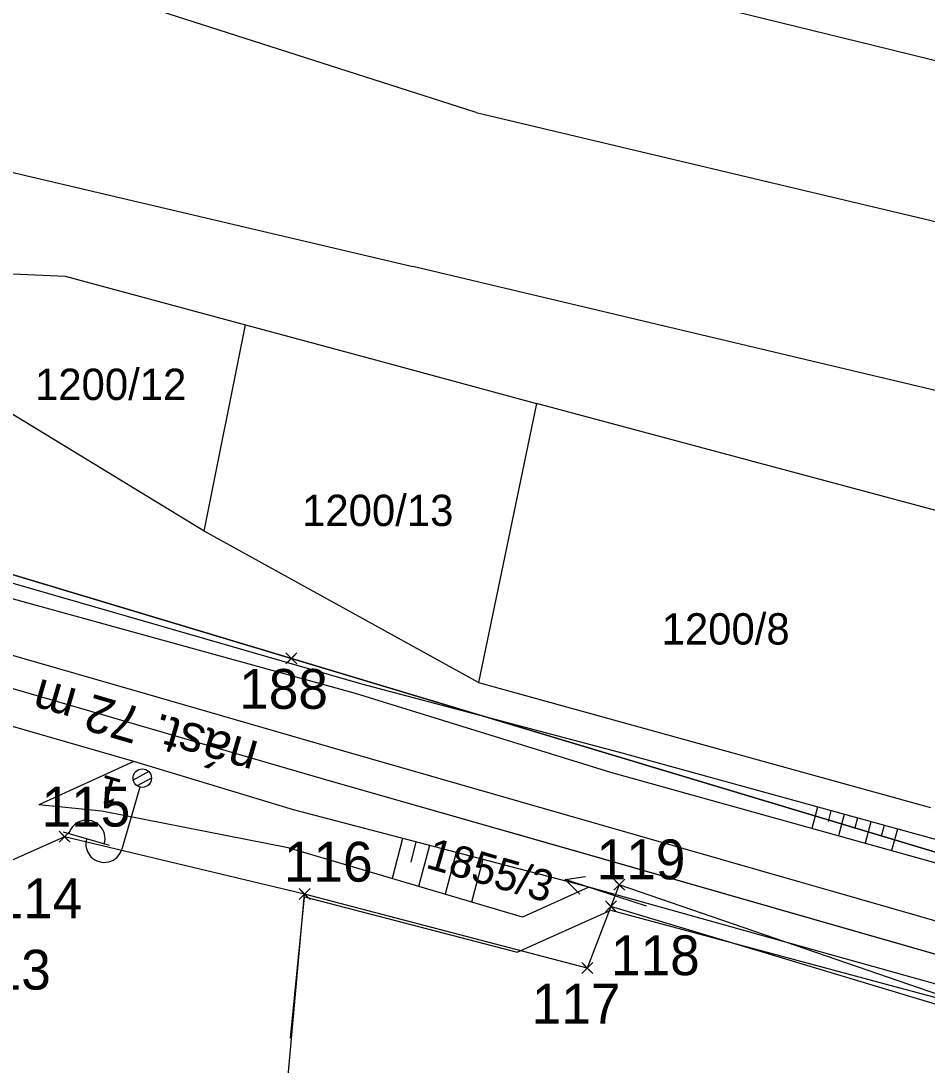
# Model space of a CAD drawing. Extents: x -779302 to -774398, y -1144902 to -1142831.
# Drawn here: x -777337.4 to -777288.2, y -1143776.9 to -1143720.2 of the extents above; entities that cross this region are included whole.
import ezdxf

# ---------------------------------------------------------------- set-up
doc = ezdxf.new("R2010")
doc.units = 0
for name, color, linetype in [('Hranice parcel', 7, 'Continuous'), ('legenda I_5_2 - Vrstva 53', 7, 'Continuous'), ('Parcelní čísla', 7, 'Continuous'), ('Pop  PČ popisy', 7, 'Continuous'), ('SŽDC', 7, 'Continuous'), ('Vnitřní kresba', 7, 'Continuous'), ('zjednodus_g_situ-seda - Vrstva 1', 7, 'Continuous'), ('zjednodus_g_situ-seda - Vrstva 14', 7, 'Continuous'), ('zjednodus_g_situ-seda - Vrstva 17', 7, 'Continuous'), ('zjednodus_g_situ-seda - Vrstva 25', 7, 'Continuous'), ('zjednodus_g_situ-seda - Vrstva 48', 7, 'Continuous'), ('zjednodus_g_situ-seda - Vrstva 49', 7, 'Continuous')]:
    doc.layers.add(name, color=color, linetype=linetype)

msp = doc.modelspace()

# ---------------------------------------------------------------- linework, layer by layer
at = {"layer": 'Hranice parcel'}
for p, q in [((-777327.45, -1143747.9), (-777325.2, -1143736.7)), ((-777327.45, -1143747.9), (-777342.31, -1143738.85)), ((-777309.4, -1143740.97), (-777312.56, -1143756.11)), ((-777284.85, -1143747.54), (-777309.4, -1143740.97)), ((-777312.56, -1143756.11), (-777327.45, -1143747.9)), ((-777312.56, -1143756.11), (-777288.01, -1143762.89)), ((-777286.39, -1143773.98), (-777305.36, -1143768.26))]:
    msp.add_line(p, q, dxfattribs=at)
for points in [[(-777278.31, -1143724.69), (-777291.12, -1143721.55), (-777304.44, -1143718.28)], [(-777341.48, -1143733.78), (-777335, -1143734.07), (-777325.2, -1143736.7)], [(-777325.2, -1143736.7), (-777318.15, -1143738.6), (-777309.4, -1143740.97)], [(-776969.85, -1143863.66), (-776987.47, -1143857.88), (-777014.89, -1143846.57), (-777042.6, -1143836.95), (-777069.03, -1143828.43), (-777082.24, -1143824.08), (-777130.76, -1143810.13), (-777274.26, -1143769.36), (-777322.71, -1143754.8), (-777354.97, -1143745.11)], [(-777321.99, -1143767.59), (-777335.02, -1143764.48), (-777339.43, -1143766.44), (-777340.59, -1143770.61), (-777348.72, -1143768.82), (-777354.56, -1143760.13)], [(-777286.34, -1143773.47), (-777304.91, -1143767.08), (-777305.36, -1143768.26)], [(-777326.6, -1143820.32), (-777324.39, -1143794.13), (-777321.99, -1143767.59)], [(-777305.36, -1143768.26), (-777306.65, -1143771.6), (-777321.99, -1143767.59)]]:
    msp.add_lwpolyline(points, dxfattribs=at)
at = {"layer": 'legenda I_5_2 - Vrstva 53'}
for points in [[(-777442.54, -1143720.48), (-777400.53, -1143733.41), (-777370.73, -1143741.3), (-777366.62, -1143741.88), (-777364.22, -1143742.54), (-777360.64, -1143743.54), (-777354.97, -1143745.11), (-777322.71, -1143754.8), (-777274.26, -1143769.36), (-777130.76, -1143810.13), (-777082.24, -1143824.08), (-777069.03, -1143828.43), (-777042.6, -1143836.95), (-777014.89, -1143846.57), (-776987.47, -1143857.88), (-776969.85, -1143863.66), (-776958.69, -1143867.83), (-776937.4, -1143878.07), (-776932.26, -1143880.54), (-776911.85, -1143884.6)], [(-777132.17, -1143818.13), (-777171.85, -1143806.53), (-777180.06, -1143803.98), (-777184.53, -1143802.76), (-777200.02, -1143798.42), (-777208.67, -1143795.71), (-777223.03, -1143791.52), (-777238.03, -1143787.25), (-777251.55, -1143783.03), (-777251.91, -1143783.05), (-777286.34, -1143773.47), (-777304.91, -1143767.08), (-777305.36, -1143768.26), (-777306.65, -1143771.6), (-777321.99, -1143767.59), (-777335.02, -1143764.48), (-777339.43, -1143766.44), (-777340.59, -1143770.61)]]:
    msp.add_lwpolyline(points, dxfattribs=at)
at = {"layer": 'Pop  PČ popisy'}
for p, q in [((-777307.844, -1143766.803), (-777306.737, -1143766.636)), ((-777304.99, -1143767.73), (-777307.844, -1143766.803)), ((-777307.844, -1143766.803), (-777307.046, -1143767.588)), ((-777303.43, -1143768.24), (-777304.99, -1143767.73))]:
    msp.add_line(p, q, dxfattribs=at)
at = {"layer": 'SŽDC'}
for p, q in [((-777322.51, -1143755), (-777323.01, -1143754.5)), ((-777322.51, -1143754.6), (-777323.01, -1143755.1)), ((-777322.91, -1143755), (-777322.41, -1143754.5)), ((-777322.91, -1143754.6), (-777322.41, -1143755.1)), ((-777322.71, -1143754.8), (-777322.71, -1143754.8)), ((-777334.82, -1143764.68), (-777335.32, -1143764.18)), ((-777334.82, -1143764.28), (-777335.32, -1143764.78)), ((-777335.22, -1143764.68), (-777334.72, -1143764.18)), ((-777335.22, -1143764.28), (-777334.72, -1143764.78)), ((-777335.02, -1143764.48), (-777335.02, -1143764.48)), ((-777304.71, -1143767.28), (-777305.21, -1143766.78)), ((-777304.71, -1143766.88), (-777305.21, -1143767.38)), ((-777305.11, -1143767.28), (-777304.61, -1143766.78)), ((-777305.11, -1143766.88), (-777304.61, -1143767.38)), ((-777321.79, -1143767.79), (-777322.29, -1143767.29)), ((-777321.79, -1143767.39), (-777322.29, -1143767.89)), ((-777322.19, -1143767.79), (-777321.69, -1143767.29)), ((-777322.19, -1143767.39), (-777321.69, -1143767.89)), ((-777304.91, -1143767.08), (-777304.91, -1143767.08)), ((-777321.99, -1143767.59), (-777321.99, -1143767.59)), ((-777305.16, -1143768.46), (-777305.66, -1143767.96)), ((-777305.56, -1143768.46), (-777305.06, -1143767.96)), ((-777305.16, -1143768.06), (-777305.66, -1143768.56)), ((-777305.56, -1143768.06), (-777305.06, -1143768.56)), ((-777305.36, -1143768.26), (-777305.36, -1143768.26)), ((-777306.45, -1143771.8), (-777306.95, -1143771.3)), ((-777306.45, -1143771.4), (-777306.95, -1143771.9)), ((-777306.85, -1143771.8), (-777306.35, -1143771.3)), ((-777306.85, -1143771.4), (-777306.35, -1143771.9)), ((-777306.65, -1143771.6), (-777306.65, -1143771.6))]:
    msp.add_line(p, q, dxfattribs=at)
for points in [[(-777442.54, -1143720.48), (-777400.53, -1143733.41), (-777370.73, -1143741.3), (-777366.62, -1143741.88), (-777364.22, -1143742.54), (-777360.64, -1143743.54), (-777354.97, -1143745.11), (-777322.71, -1143754.8), (-777274.26, -1143769.36), (-777130.76, -1143810.13), (-777082.24, -1143824.08), (-777069.03, -1143828.43), (-777042.6, -1143836.95), (-777014.89, -1143846.57), (-776987.47, -1143857.88), (-776969.85, -1143863.66), (-776958.69, -1143867.83), (-776937.4, -1143878.07), (-776932.26, -1143880.54), (-776911.85, -1143884.6)], [(-777132.17, -1143818.13), (-777171.85, -1143806.53), (-777180.06, -1143803.98), (-777184.53, -1143802.76), (-777200.02, -1143798.42), (-777208.67, -1143795.71), (-777223.03, -1143791.52), (-777238.03, -1143787.25), (-777251.55, -1143783.03), (-777251.91, -1143783.05), (-777286.34, -1143773.47), (-777304.91, -1143767.08), (-777305.36, -1143768.26), (-777306.65, -1143771.6), (-777321.99, -1143767.59), (-777335.02, -1143764.48), (-777339.43, -1143766.44), (-777340.59, -1143770.61)]]:
    msp.add_lwpolyline(points, dxfattribs=at)
at = {"layer": 'Vnitřní kresba'}
for p, q in [((-777312.68, -1143725.18), (-777370.58, -1143706.63)), ((-777400.48, -1143713.69), (-777316.11, -1143733.54)), ((-777312.68, -1143725.18), (-777111.56, -1143772.88)), ((-777113.15, -1143781.74), (-777316.11, -1143733.54))]:
    msp.add_line(p, q, dxfattribs=at)
at = {"layer": 'zjednodus_g_situ-seda - Vrstva 1'}
msp.add_lwpolyline([(-777284.379, -1143770.022), (-777293.193, -1143767.492), (-777295.095, -1143766.94), (-777310.283, -1143762.58), (-777319.984, -1143759.792), (-777330.002, -1143756.91), (-777338.686, -1143754.413), (-777348.321, -1143751.653), (-777353.336, -1143750.21), (-777355.151, -1143749.687), (-777357.834, -1143748.92), (-777360.743, -1143748.087), (-777370.172, -1143745.375), (-777379.394, -1143742.731), (-777388.509, -1143740.117), (-777398.46, -1143737.261), (-777408.968, -1143734.244), (-777420.062, -1143731.058)], dxfattribs=at)
at = {"layer": 'zjednodus_g_situ-seda - Vrstva 14'}
for points in [[(-777284.491, -1143771.787), (-777306.509, -1143765.485), (-777320.533, -1143761.48), (-777339.263, -1143756.043), (-777353.773, -1143751.899), (-777355.74, -1143751.357)], [(-777284.495, -1143771.786), (-777306.517, -1143765.482), (-777320.527, -1143761.48), (-777339.266, -1143756.042), (-777353.773, -1143751.899)], [(-777284.995, -1143773.23), (-777306.569, -1143767.209), (-777322.587, -1143763.017), (-777331.258, -1143760.394), (-777339.751, -1143757.958), (-777354.088, -1143753.377)]]:
    msp.add_lwpolyline(points, dxfattribs=at)
at = {"layer": 'zjednodus_g_situ-seda - Vrstva 17'}
msp.add_lwpolyline([(-777322.761, -1143775.41), (-777322.004, -1143767.737), (-777310.449, -1143770.732), (-777305.369, -1143768.467), (-777286.303, -1143773.571), (-777283.046, -1143774.462), (-777251.822, -1143783.012), (-777251.501, -1143783.393), (-777238.002, -1143787.227), (-777222.966, -1143791.589), (-777208.608, -1143795.682), (-777184.609, -1143802.73), (-777171.847, -1143806.541), (-777156.221, -1143811.054), (-777132.045, -1143818.321), (-777132.453, -1143821.899)], dxfattribs=at)
at = {"layer": 'zjednodus_g_situ-seda - Vrstva 25'}
for p, q in [((-777330.454, -1143760.944), (-777331.291, -1143761.408)), ((-777330.942, -1143761.779), (-777331.91, -1143765.142)), ((-777330.304, -1143761.29), (-777331.074, -1143761.716)), ((-777332.583, -1143764.949), (-777335.081, -1143764.23))]:
    msp.add_line(p, q, dxfattribs=at)
msp.add_circle((-777330.804, -1143761.298), 0.5, dxfattribs=at)
for centre, start, end in [((-777333.828, -1143764.577), 343.2488, 164.6539), ((-777332.871, -1143764.866), 163.9513, 343.9513)]:
    msp.add_arc(centre, 1, start, end, dxfattribs=at)
at = {"layer": 'zjednodus_g_situ-seda - Vrstva 48'}
for p, q in [((-777294.138, -1143762.864), (-777294.458, -1143764.025)), ((-777293.415, -1143763.063), (-777293.575, -1143763.644)), ((-777292.692, -1143763.262), (-777293.013, -1143764.427)), ((-777291.969, -1143763.461), (-777292.13, -1143764.045)), ((-777291.246, -1143763.66), (-777291.568, -1143764.829)), ((-777290.523, -1143763.859), (-777290.684, -1143764.445)), ((-777289.8, -1143764.058), (-777290.123, -1143765.232)), ((-777316.67, -1143764.565), (-777317.24, -1143766.743)), ((-777315.945, -1143764.755), (-777316.233, -1143765.855)), ((-777315.219, -1143764.945), (-777315.801, -1143767.168)), ((-777314.494, -1143765.135), (-777314.788, -1143766.258)), ((-777313.768, -1143765.325), (-777314.362, -1143767.594)), ((-777313.043, -1143765.515), (-777313.342, -1143766.661)), ((-777312.317, -1143765.705), (-777312.923, -1143768.02))]:
    msp.add_line(p, q, dxfattribs=at)
at = {"layer": 'zjednodus_g_situ-seda - Vrstva 49'}
for points in [[(-777098.748, -1143819.433), (-777110.632, -1143815.947), (-777130.582, -1143810.071), (-777154.086, -1143803.538), (-777178.478, -1143796.218), (-777203.843, -1143789.111), (-777228.583, -1143782.142), (-777253.237, -1143774.924), (-777282.351, -1143766.11), (-777304.956, -1143759.884), (-777318.881, -1143756.191), (-777338.499, -1143750.539), (-777354.576, -1143745.163), (-777354.96, -1143741.875)], [(-777098.729, -1143820.869), (-777110.826, -1143816.864), (-777130.824, -1143811.146), (-777154.418, -1143804.458), (-777178.835, -1143797.061), (-777204.315, -1143789.84), (-777229.026, -1143782.925), (-777253.441, -1143775.847), (-777282.178, -1143767.443), (-777305.373, -1143760.987), (-777319.226, -1143756.714), (-777338.444, -1143751.408), (-777355.482, -1143746.062)], [(-777306.569, -1143767.209), (-777322.587, -1143763.017), (-777331.258, -1143760.394), (-777336.415, -1143762.746)], [(-777306.569, -1143767.209), (-777310.16, -1143768.837), (-777322.878, -1143765.075), (-777332.998, -1143763.089), (-777336.415, -1143762.746)]]:
    msp.add_lwpolyline(points, dxfattribs=at)

# ---------------------------------------------------------------- texts
at = {"layer": 'Parcelní čísla'}
for s, p in [('1200/12', (-777336.63, -1143740.78)), ('1200/13', (-777322.13, -1143747.62)), ('1200/8', (-777302.61, -1143754.05))]:
    msp.add_text(s, height=1.7, dxfattribs=at).set_placement(p)
msp.add_text('1855/3', height=1.7, rotation=344, dxfattribs=at).set_placement((-777315.479, -1143766.144))
at = {"layer": 'SŽDC'}
for s, p in [('188', (-777325.545, -1143757.537)), ('115', (-777336.275, -1143763.927)), ('119', (-777306.139, -1143766.786)), ('116', (-777323.119, -1143766.913)), ('114', (-777338.878, -1143768.901)), ('118', (-777305.36, -1143771.989)), ('113', (-777340.59, -1143772.77)), ('117', (-777309.661, -1143774.614))]:
    msp.add_text(s, height=2.16, dxfattribs=at).set_placement(p)
at = {"layer": 'zjednodus_g_situ-seda - Vrstva 14'}
msp.add_text('nást. 72 m', height=2, rotation=163.8174, dxfattribs=at).set_placement((-777324.397, -1143759.362))
at = {"layer": 'zjednodus_g_situ-seda - Vrstva 25'}
msp.add_text('1', height=1.5, rotation=163.9513, dxfattribs=at).set_placement((-777331.844, -1143761.414))

doc.saveas('drawing.dxf')
